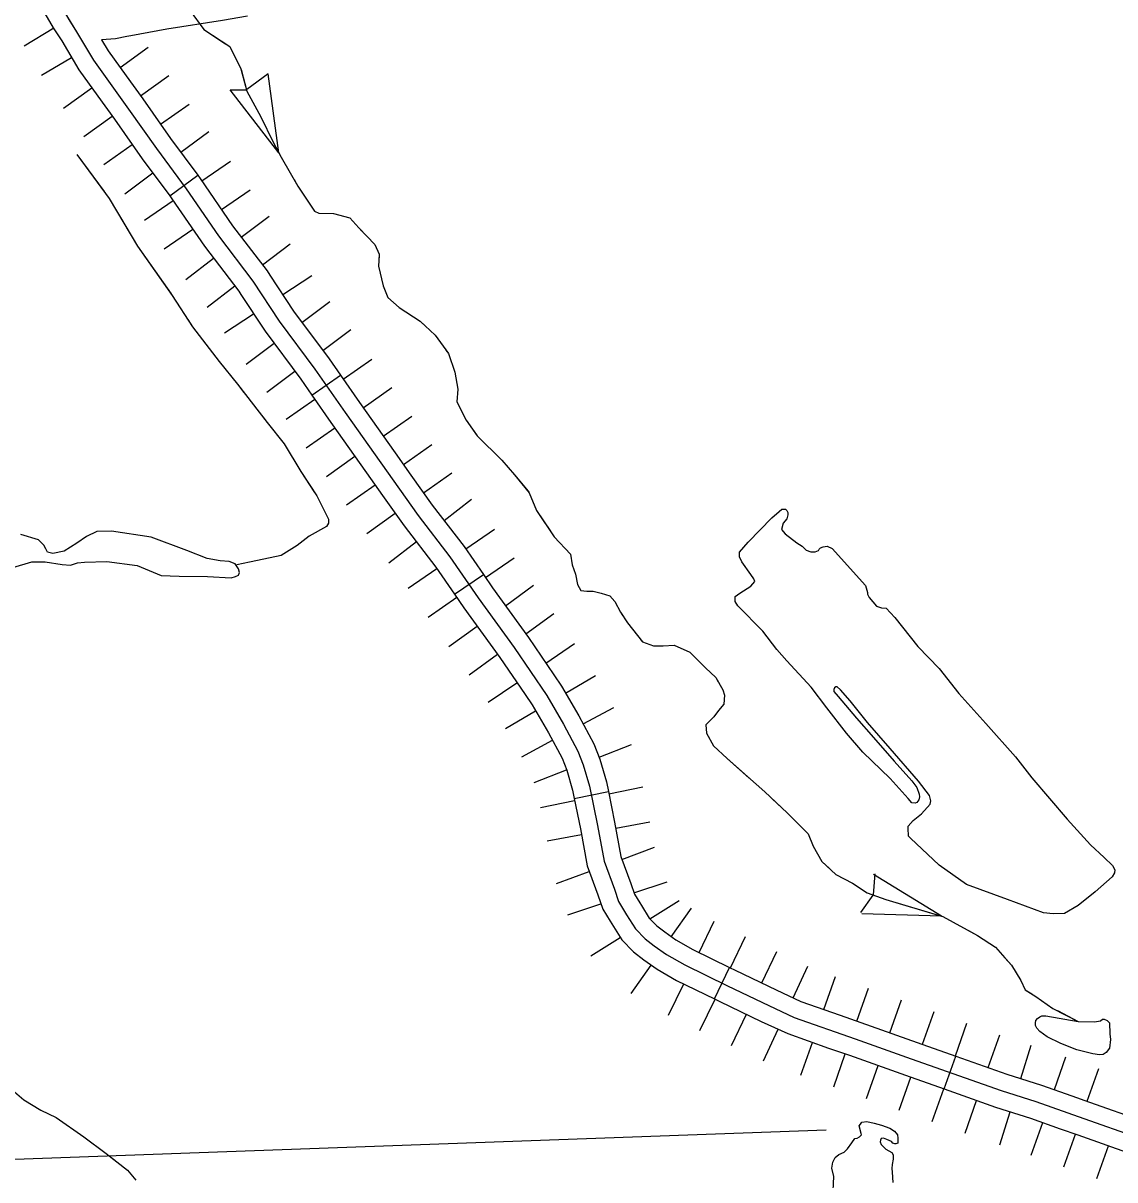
# Model space of a CAD drawing. Extents: x -117616 to 64730, y 54117 to 789866.
# Drawn here: x 63638.9 to 63732.9, y 54445.3 to 54544.9 of the extents above; entities that cross this region are included whole.
import ezdxf

# ---------------------------------------------------------------- set-up
doc = ezdxf.new("R2010")
doc.units = 0
for name, color, linetype in [('29', 7, 'Continuous'), ('35', 7, 'Continuous'), ('4', 7, 'Continuous'), ('43', 7, 'Continuous'), ('45', 7, 'Continuous')]:
    doc.layers.add(name, color=color, linetype=linetype)

msp = doc.modelspace()

# ---------------------------------------------------------------- linework, layer by layer
at = {"layer": '29'}
for p, q in [((63639.016, 54542.946), (63641.58, 54544.505)), ((63640.523, 54540.424), (63643.108, 54541.947)), ((63647.281, 54541.093), (63649.716, 54542.845)), ((63647.281, 54541.093), (63649.716, 54542.845)), ((63649.034, 54538.658), (63651.469, 54540.411)), ((63642.412, 54537.587), (63644.847, 54539.34)), ((63642.412, 54537.587), (63644.847, 54539.34)), ((63650.775, 54536.198), (63653.226, 54537.929)), ((63644.165, 54535.152), (63646.599, 54536.905)), ((63652.513, 54533.794), (63654.925, 54535.579)), ((63652.513, 54533.794), (63654.925, 54535.579)), ((63645.874, 54532.737), (63648.325, 54534.467)), ((63654.324, 54531.334), (63656.799, 54533.029)), ((63647.69, 54530.225), (63650.102, 54532.009)), ((63647.69, 54530.225), (63650.102, 54532.009)), ((63656.019, 54528.859), (63658.494, 54530.554)), ((63649.373, 54527.943), (63651.848, 54529.638)), ((63657.722, 54526.484), (63660.108, 54528.303)), ((63657.722, 54526.484), (63660.108, 54528.303)), ((63651.069, 54525.468), (63653.544, 54527.163)), ((63659.541, 54524.098), (63661.927, 54525.917)), ((63652.951, 54522.845), (63655.337, 54524.665)), ((63652.951, 54522.845), (63655.337, 54524.665)), ((63661.286, 54521.533), (63663.791, 54523.183)), ((63654.77, 54520.46), (63657.156, 54522.279)), ((63662.946, 54519.14), (63665.352, 54520.932)), ((63662.946, 54519.14), (63665.352, 54520.932)), ((63656.275, 54518.232), (63658.78, 54519.882)), ((63664.737, 54516.734), (63667.144, 54518.525)), ((63658.133, 54515.556), (63660.54, 54517.348)), ((63658.133, 54515.556), (63660.54, 54517.348)), ((63666.503, 54514.252), (63668.963, 54515.969)), ((63659.925, 54513.15), (63662.331, 54514.942)), ((63668.219, 54511.8), (63670.67, 54513.529)), ((63668.219, 54511.8), (63670.67, 54513.529)), ((63661.584, 54510.818), (63664.044, 54512.535)), ((63669.948, 54509.348), (63672.399, 54511.077)), ((63663.316, 54508.341), (63665.767, 54510.071)), ((63663.316, 54508.341), (63665.767, 54510.071)), ((63671.677, 54506.904), (63674.122, 54508.643)), ((63665.045, 54505.89), (63667.496, 54507.619)), ((63673.416, 54504.46), (63675.861, 54506.198)), ((63673.416, 54504.46), (63675.861, 54506.198)), ((63666.788, 54503.427), (63669.233, 54505.165)), ((63675.173, 54502.098), (63677.551, 54503.927)), ((63668.527, 54500.982), (63670.972, 54502.721)), ((63668.527, 54500.982), (63670.972, 54502.721)), ((63677.04, 54499.649), (63679.511, 54501.349)), ((63670.417, 54498.44), (63672.795, 54500.269)), ((63678.74, 54497.177), (63681.212, 54498.877)), ((63678.74, 54497.177), (63681.212, 54498.877)), ((63672.096, 54496.249), (63674.568, 54497.949)), ((63680.455, 54494.755), (63682.89, 54496.507)), ((63673.796, 54493.777), (63676.268, 54495.477)), ((63673.796, 54493.777), (63676.268, 54495.477)), ((63682.207, 54492.32), (63684.642, 54494.072)), ((63675.585, 54491.25), (63678.02, 54493.003)), ((63683.928, 54489.817), (63686.405, 54491.509)), ((63683.928, 54489.817), (63686.405, 54491.509)), ((63677.337, 54488.815), (63679.772, 54490.568)), ((63685.637, 54487.23), (63688.224, 54488.749)), ((63678.972, 54486.434), (63681.45, 54488.126)), ((63678.972, 54486.434), (63681.45, 54488.126)), ((63680.463, 54484.192), (63683.05, 54485.711)), ((63687.159, 54484.573), (63689.806, 54485.984)), ((63681.864, 54481.752), (63684.511, 54483.162)), ((63688.52, 54481.71), (63691.314, 54482.802)), ((63688.52, 54481.71), (63691.314, 54482.802)), ((63682.932, 54479.525), (63685.726, 54480.618)), ((63682.932, 54479.525), (63685.726, 54480.618)), ((63689.362, 54478.565), (63692.303, 54479.162)), ((63683.482, 54477.373), (63686.422, 54477.969)), ((63689.955, 54475.596), (63692.906, 54476.136)), ((63684.053, 54474.515), (63687.004, 54475.055)), ((63690.49, 54472.915), (63693.302, 54473.961)), ((63690.49, 54472.915), (63693.302, 54473.961)), ((63684.867, 54470.823), (63687.679, 54471.869)), ((63684.867, 54470.823), (63687.679, 54471.869)), ((63691.527, 54470.045), (63694.373, 54470.993)), ((63692.889, 54467.784), (63695.433, 54469.373)), ((63685.834, 54468.149), (63688.681, 54469.097)), ((63694.743, 54466.257), (63696.476, 54468.706)), ((63694.743, 54466.257), (63696.476, 54468.706)), ((63697.133, 54464.894), (63698.446, 54467.592)), ((63699.831, 54463.582), (63701.143, 54466.279)), ((63687.8, 54464.606), (63690.344, 54466.195)), ((63702.528, 54462.279), (63703.831, 54464.981)), ((63702.528, 54462.279), (63703.831, 54464.981)), ((63691.276, 54461.36), (63693.01, 54463.808)), ((63691.276, 54461.36), (63693.01, 54463.808)), ((63705.221, 54461.005), (63706.487, 54463.724)), ((63707.885, 54459.991), (63708.88, 54462.821)), ((63694.508, 54459.499), (63695.821, 54462.197)), ((63710.715, 54458.996), (63711.71, 54461.826)), ((63710.715, 54458.996), (63711.71, 54461.826)), ((63697.206, 54458.186), (63698.519, 54460.884)), ((63713.547, 54457.992), (63714.55, 54460.82)), ((63699.921, 54456.875), (63701.224, 54459.577)), ((63699.921, 54456.875), (63701.224, 54459.577)), ((63716.373, 54456.99), (63717.373, 54459.819)), ((63702.689, 54455.565), (63703.955, 54458.285)), ((63719.201, 54455.991), (63720.201, 54458.819)), ((63719.201, 54455.991), (63720.201, 54458.819)), ((63722.03, 54454.991), (63723.03, 54457.82)), ((63705.895, 54454.33), (63706.89, 54457.16)), ((63724.825, 54454.048), (63725.73, 54456.908)), ((63708.726, 54453.335), (63709.72, 54456.166)), ((63708.726, 54453.335), (63709.72, 54456.166)), ((63727.721, 54453.089), (63728.723, 54455.917)), ((63727.721, 54453.089), (63728.723, 54455.917)), ((63711.541, 54452.338), (63712.544, 54455.165)), ((63730.549, 54452.087), (63731.551, 54454.915)), ((63714.374, 54451.333), (63715.373, 54454.162)), ((63717.202, 54450.334), (63718.202, 54453.162)), ((63717.202, 54450.334), (63718.202, 54453.162)), ((63720.031, 54449.334), (63721.03, 54452.162)), ((63723.014, 54448.327), (63723.92, 54451.188)), ((63725.717, 54447.434), (63726.719, 54450.261)), ((63725.717, 54447.434), (63726.719, 54450.261)), ((63728.545, 54446.432), (63729.547, 54449.259)), ((63731.382, 54445.432), (63732.379, 54448.261))]:
    msp.add_line(p, q, dxfattribs=at)
msp.add_lwpolyline([(63641.303, 54547.847), (63643.542, 54544.165), (63644.989, 54541.71), (63648.011, 54537.512), (63650.413, 54534.11), (63652.969, 54530.657), (63655.754, 54526.591), (63658.719, 54522.703), (63660.993, 54519.25), (63664.06, 54515.132), (63666.666, 54511.398), (63669.733, 54507.05), (63672.953, 54502.523), (63675.688, 54498.968), (63678.115, 54495.438), (63681.208, 54491.141), (63684.019, 54487.023), (63685.475, 54484.542), (63686.702, 54482.241), (63687.162, 54481.064), (63687.699, 54479.222), (63688.389, 54475.821), (63688.951, 54472.752), (63689.845, 54470.347), (63690.203, 54469.273), (63690.893, 54468.148), (63691.66, 54466.92), (63692.503, 54466.076), (63693.27, 54465.462), (63694.317, 54464.72), (63695.902, 54463.825), (63699.582, 54462.035), (63703.134, 54460.321), (63705.332, 54459.298), (63710.571, 54457.457), (63715.401, 54455.743), (63723.144, 54453.006), (63726.134, 54452.06), (63730.248, 54450.602), (63734.823, 54448.991)], dxfattribs=at)
at = {"layer": '35'}
for points in [[(63725.783, 54479.942), (63728.833, 54476.38), (63730.839, 54474.175), (63731.997, 54473.072), (63732.731, 54472.394), (63732.929, 54472.026), (63732.901, 54471.744), (63732.703, 54471.404), (63731.234, 54470.132), (63729.765, 54468.945), (63728.607, 54468.266), (63727.619, 54468.21), (63726.799, 54468.323), (63723.692, 54469.454), (63720.162, 54470.754), (63717.817, 54472.422), (63715.331, 54474.74), (63715.162, 54474.91), (63715.162, 54475.108), (63715.134, 54475.39), (63715.134, 54475.758), (63715.557, 54476.267), (63716.292, 54476.832), (63717.026, 54477.652), (63717.083, 54477.963), (63716.97, 54478.415), (63716.038, 54479.659), (63713.573, 54482.463), (63711.644, 54484.684), (63710.129, 54486.573), (63709.3, 54487.508), (63709.03, 54487.757), (63708.905, 54487.757), (63708.802, 54487.674), (63708.739, 54487.528), (63708.739, 54487.362), (63709.113, 54486.926), (63710.689, 54485.058), (63712.141, 54483.418), (63713.925, 54481.362), (63715.461, 54479.681), (63715.875, 54479.099), (63716.083, 54478.518), (63716.104, 54478.31), (63716.062, 54478.04), (63715.896, 54477.812), (63715.751, 54477.75), (63715.44, 54477.791), (63715.129, 54478.144), (63713.573, 54479.867), (63711.229, 54482.151), (63709.818, 54483.791), (63708.138, 54485.971), (63706.789, 54487.736), (63704.694, 54490.02), (63703.828, 54490.984), (63702.62, 54492.553), (63700.483, 54494.733), (63700.234, 54495.106), (63700.234, 54495.335), (63700.255, 54495.542), (63700.649, 54495.833), (63701.603, 54496.435), (63701.935, 54496.85), (63701.852, 54497.079), (63701.583, 54497.432), (63700.815, 54498.532), (63700.628, 54498.947), (63700.608, 54499.362), (63701.354, 54500.234), (63703.387, 54502.331), (63704.03, 54502.85), (63704.265, 54503.065), (63704.578, 54503.065), (63704.703, 54502.94), (63704.786, 54502.773), (63704.765, 54502.585), (63704.682, 54502.23), (63704.369, 54501.855), (63704.244, 54501.312), (63704.536, 54500.936), (63705.558, 54500.164), (63706.016, 54499.893), (63706.35, 54499.538), (63706.767, 54499.392), (63707.142, 54499.392), (63707.413, 54499.518), (63707.476, 54499.622), (63707.601, 54499.726), (63707.83, 54499.81), (63708.164, 54499.872), (63708.581, 54499.664), (63711.458, 54496.492), (63711.625, 54495.887), (63711.625, 54495.741), (63711.771, 54495.469), (63712.396, 54494.718), (63712.834, 54494.572), (63713.251, 54494.53), (63713.981, 54493.737), (63715.982, 54491.233)], [(63638.056, 54498.031), (63639.673, 54498.529), (63640.842, 54498.529), (63642.284, 54498.305), (63643.006, 54498.23), (63643.628, 54498.454), (63644.225, 54498.504), (63646.14, 54498.554), (63648.752, 54498.205), (63650.816, 54497.359), (63652.359, 54497.309), (63654.796, 54497.259), (63656.861, 54497.16), (63657.234, 54497.259), (63657.483, 54497.384), (63657.557, 54497.608), (63657.483, 54497.931), (63657.184, 54498.355), (63656.687, 54498.554), (63655.891, 54498.629), (63654.771, 54498.803), (63653.03, 54499.5), (63649.946, 54500.645), (63646.538, 54501.168), (63645.294, 54501.143), (63644.399, 54500.72), (63643.553, 54500.147), (63642.483, 54499.45), (63641.489, 54499.251), (63641.041, 54499.375), (63640.892, 54499.649), (63640.717, 54499.973), (63640.27, 54500.421), (63638.727, 54500.894)], [(63715.982, 54491.233), (63717.796, 54489.335), (63719.485, 54487.185), (63721.82, 54484.619), (63724.364, 54481.739), (63725.783, 54479.942)], [(63726.997, 54459.434), (63729.764, 54458.956), (63731.184, 54458.927), (63731.691, 54459.014), (63731.865, 54459.159), (63732.024, 54459.159), (63732.271, 54459.043), (63732.459, 54458.84), (63732.459, 54458.492), (63732.502, 54458.231), (63732.502, 54457.883), (63732.56, 54457.404), (63732.459, 54456.65), (63732.184, 54456.274), (63731.937, 54456.114), (63731.619, 54456.085), (63731.039, 54456.158), (63729.663, 54456.52), (63728.287, 54457.056), (63727.099, 54457.622), (63726.461, 54458.086), (63726.215, 54458.376), (63726.099, 54458.622), (63726.085, 54458.84), (63726.114, 54459.028), (63726.259, 54459.217), (63726.461, 54459.362), (63726.65, 54459.434), (63726.997, 54459.434)], [(63711.102, 54449.324), (63710.921, 54449.962), (63711.024, 54450.118), (63711.154, 54450.273), (63711.569, 54450.351), (63712.218, 54450.196), (63712.841, 54450.04), (63713.567, 54449.78), (63713.956, 54449.52), (63714.216, 54449.209), (63714.242, 54448.897), (63714.242, 54448.767), (63714.242, 54448.482), (63714.086, 54448.43), (63713.982, 54448.43), (63713.827, 54448.482), (63713.697, 54448.612), (63713.308, 54448.793), (63713.022, 54448.897), (63712.815, 54448.871), (63712.763, 54448.741), (63712.737, 54448.586), (63712.815, 54448.352), (63713.204, 54447.962), (63713.727, 54447.683), (63713.846, 54447.463), (63713.846, 54447.09), (63713.761, 54446.633), (63713.727, 54446.312), (63713.744, 54445.99), (63713.829, 54445.093)], [(63708.653, 54443.772), (63708.737, 54445.617), (63708.568, 54446.328), (63708.653, 54446.836), (63708.856, 54447.243), (63709.16, 54447.497), (63709.617, 54447.717), (63709.904, 54447.988), (63710.277, 54448.496), (63710.53, 54448.885), (63710.752, 54448.897), (63710.946, 54449.021), (63711.117, 54449.192), (63711.102, 54449.324)]]:
    msp.add_lwpolyline(points, dxfattribs=at)
at = {"layer": '4'}
msp.add_lwpolyline([(63708.07, 54449.599), (63633.419, 54446.909), (63570.576, 54444.836)], dxfattribs=at)
at = {"layer": '43'}
for p, q in [((63660.047, 54540.544), (63658.195, 54539.195)), ((63660.96, 54533.741), (63660.047, 54540.544)), ((63656.768, 54539.176), (63658.178, 54539.177)), ((63660.96, 54533.741), (63656.768, 54539.176)), ((63712.277, 54471.681), (63712.118, 54469.862)), ((63717.996, 54468.035), (63712.141, 54471.618)), ((63711.062, 54468.342), (63712.11, 54469.839)), ((63717.996, 54468.035), (63711.134, 54468.211))]:
    msp.add_line(p, q, dxfattribs=at)
for points in [[(63653.329, 54545.972), (63654.491, 54544.358), (63656.741, 54542.894), (63657.678, 54540.981), (63658.203, 54539.067), (63659.403, 54536.853), (63660.453, 54534.676), (63661.165, 54533.363), (63662.59, 54530.886), (63663.678, 54529.235), (63664.015, 54528.71), (63664.39, 54528.559), (63665.665, 54528.522), (63667.052, 54528.147), (63667.84, 54527.284), (63669.227, 54525.858), (63669.602, 54525.032), (63669.527, 54523.981), (63669.949, 54522.281), (63670.345, 54521.29), (63671.307, 54520.44), (63673.118, 54519.25), (63674.42, 54518.032), (63675.552, 54516.456), (63676.099, 54514.85), (63676.354, 54513.39), (63676.281, 54512.295), (63677.084, 54510.726), (63678.032, 54509.375), (63680.147, 54507.295), (63681.241, 54506.017), (63682.517, 54504.484), (63683.137, 54502.951), (63684.669, 54500.689), (63686.055, 54499.192), (63686.201, 54498.28), (63686.492, 54497.477), (63686.675, 54496.564), (63686.966, 54496.053), (63687.477, 54496.017), (63688.024, 54496.017), (63688.717, 54495.834), (63689.446, 54495.615), (63689.884, 54495.104), (63690.358, 54494.192), (63690.978, 54493.279), (63692.254, 54491.637), (63693.202, 54491.308), (63694.041, 54491.308), (63694.989, 54491.345), (63696.339, 54490.761), (63697.688, 54489.411), (63698.563, 54488.571), (63699.183, 54487.513), (63699.329, 54487.038), (63699.256, 54486.272), (63698.818, 54485.724), (63698.417, 54485.177), (63697.724, 54484.483), (63697.761, 54483.79), (63698.381, 54482.695), (63699.548, 54481.6), (63702.794, 54478.717), (63704.726, 54476.928), (63706.513, 54475.103), (63706.951, 54474.045), (63707.717, 54472.731), (63708.92, 54471.599), (63710.342, 54470.869), (63711.619, 54470.03), (63713.223, 54469.446), (63718.108, 54468.002), (63721.118, 54466.368), (63722.649, 54465.347), (63724.027, 54463.815), (63724.843, 54462.487), (63725.2, 54461.67), (63726.119, 54461.108), (63727.598, 54460.087), (63729.764, 54458.956)], [(63654.148, 54544.835), (63654.491, 54544.358), (63656.367, 54543.138)], [(63657.695, 54540.92), (63658.203, 54539.067), (63659.403, 54536.853), (63660.453, 54534.676), (63660.96, 54533.741)], [(63643.564, 54533.614), (63646.334, 54529.824), (63648.789, 54525.718), (63651.769, 54521.472), (63653.523, 54518.769), (63655.802, 54515.787), (63657.38, 54513.821), (63659.939, 54510.523), (63661.412, 54508.698), (63662.85, 54506.311), (63664.217, 54504.206), (63665.024, 54502.591), (63665.234, 54502.205), (63665.234, 54501.854), (63665.059, 54501.574), (63663.551, 54500.731), (63662.534, 54499.924), (63661.167, 54499.082), (63657.345, 54498.275)], [(63643.564, 54533.614), (63645.901, 54530.417)], [(63662.267, 54531.448), (63662.59, 54530.886), (63663.678, 54529.235), (63664.015, 54528.71), (63664.39, 54528.559), (63665.665, 54528.522), (63667.052, 54528.147), (63667.84, 54527.284), (63668.109, 54527.007)], [(63647.312, 54528.188), (63648.789, 54525.718), (63651.685, 54521.591)], [(63669.593, 54524.903), (63669.527, 54523.981), (63669.949, 54522.281), (63670.345, 54521.29), (63671.307, 54520.44), (63673.118, 54519.25), (63673.648, 54518.754)], [(63653.127, 54519.38), (63653.523, 54518.769), (63655.802, 54515.787), (63657.38, 54513.821), (63657.943, 54513.096)], [(63675.343, 54516.746), (63675.552, 54516.456), (63676.099, 54514.85), (63676.354, 54513.39), (63676.281, 54512.295), (63677.084, 54510.726), (63677.959, 54509.478)], [(63659.561, 54511.01), (63659.939, 54510.523), (63661.412, 54508.698), (63662.85, 54506.311), (63664.033, 54504.49)], [(63679.824, 54507.612), (63680.147, 54507.295), (63681.241, 54506.017), (63682.409, 54504.615)], [(63682.409, 54504.615), (63682.517, 54504.484), (63683.137, 54502.951), (63684.335, 54501.182)], [(63665.234, 54502.148), (63665.234, 54501.854), (63665.059, 54501.574), (63663.551, 54500.731), (63662.534, 54499.924), (63661.167, 54499.082), (63658.56, 54498.532)], [(63686.055, 54499.187), (63686.201, 54498.28), (63686.492, 54497.477), (63686.675, 54496.564), (63686.966, 54496.053), (63687.477, 54496.017), (63688.024, 54496.017), (63688.717, 54495.834), (63689.446, 54495.615), (63689.884, 54495.104), (63690.358, 54494.192), (63690.577, 54493.87)], [(63692.16, 54491.758), (63692.254, 54491.637), (63693.202, 54491.308), (63694.041, 54491.308), (63694.989, 54491.345), (63696.339, 54490.761), (63697.688, 54489.411), (63698.563, 54488.571), (63698.757, 54488.24)], [(63698.925, 54485.857), (63698.818, 54485.724), (63698.417, 54485.177), (63697.724, 54484.483), (63697.761, 54483.79), (63698.381, 54482.695), (63699.548, 54481.6), (63701.445, 54479.915)], [(63703.407, 54478.149), (63704.726, 54476.928), (63706.513, 54475.103), (63706.951, 54474.045), (63707.717, 54472.731), (63708.374, 54472.113)], [(63710.586, 54470.709), (63711.619, 54470.03), (63713.223, 54469.446), (63717.996, 54468.035)], [(63720.325, 54466.798), (63721.118, 54466.368), (63722.649, 54465.347), (63723.463, 54464.441)], [(63723.463, 54464.441), (63724.027, 54463.815), (63724.843, 54462.487), (63725.2, 54461.67), (63725.769, 54461.322)], [(63727.982, 54459.887), (63729.764, 54458.956)], [(63637.981, 54453.071), (63639.001, 54452.2), (63640.469, 54451.328), (63641.787, 54450.681), (63644.175, 54449.038), (63646.09, 54447.594), (63647.931, 54446.15), (63648.627, 54445.304)], [(63640.273, 54451.445), (63640.469, 54451.328), (63641.787, 54450.681), (63644.175, 54449.038), (63646.09, 54447.594), (63646.819, 54447.022)]]:
    msp.add_lwpolyline(points, dxfattribs=at)
at = {"layer": '45'}
for p, q in [((63651.555, 54530.045), (63653.967, 54531.83)), ((63663.794, 54512.893), (63666.254, 54514.61)), ((63676.089, 54495.738), (63678.56, 54497.438)), ((63686.383, 54478.162), (63689.323, 54478.758)), ((63698.45, 54460.918), (63699.762, 54463.615)), ((63718.243, 54453.148), (63719.242, 54455.976))]:
    msp.add_line(p, q, dxfattribs=at)
for points in [[(63639.694, 54547.703), (63641.526, 54544.514), (63642.266, 54543.375), (63643.731, 54540.889), (63645.363, 54538.623)], [(63642.806, 54545.296), (63643.542, 54544.165), (63644.989, 54541.71), (63648.011, 54537.512), (63650.413, 54534.11), (63652.969, 54530.657), (63655.754, 54526.591), (63658.719, 54522.703), (63660.993, 54519.25), (63664.06, 54515.132), (63666.666, 54511.398), (63669.733, 54507.05), (63672.953, 54502.523), (63675.688, 54498.968), (63678.115, 54495.438), (63681.208, 54491.141), (63684.019, 54487.023), (63685.475, 54484.542), (63686.702, 54482.241), (63687.162, 54481.064), (63687.699, 54479.222), (63688.389, 54475.821), (63688.951, 54472.752), (63689.845, 54470.347), (63690.203, 54469.273), (63690.893, 54468.148), (63691.66, 54466.92), (63692.503, 54466.076), (63693.27, 54465.462), (63694.317, 54464.72), (63695.902, 54463.825), (63699.582, 54462.035), (63703.134, 54460.321), (63705.332, 54459.298), (63710.571, 54457.457), (63715.401, 54455.743), (63723.144, 54453.006), (63726.134, 54452.06), (63730.248, 54450.602), (63734.823, 54448.991)], [(63658.249, 54545.496), (63656.115, 54545.149), (63651.3, 54544.38), (63648.22, 54543.814), (63647.878, 54543.749)], [(63647.878, 54543.749), (63646.886, 54543.559), (63645.687, 54543.479)], [(63645.687, 54543.479), (63646.246, 54542.531), (63647.798, 54540.376)], [(63647.798, 54540.376), (63649.232, 54538.383), (63651.629, 54534.989), (63653.967, 54531.83)], [(63645.363, 54538.623), (63646.79, 54536.641), (63649.198, 54533.231), (63651.555, 54530.045)], [(63653.967, 54531.83), (63654.191, 54531.528), (63656.97, 54527.47), (63659.943, 54523.571), (63660.188, 54523.2)], [(63651.556, 54530.045), (63651.747, 54529.787), (63654.538, 54525.711), (63657.495, 54521.835), (63657.682, 54521.55)], [(63660.188, 54523.2), (63662.222, 54520.111), (63665.277, 54516.01), (63666.254, 54514.61)], [(63657.682, 54521.55), (63659.764, 54518.389), (63662.843, 54514.255), (63663.794, 54512.893)], [(63666.254, 54514.61), (63667.894, 54512.26), (63670.957, 54507.917), (63672.329, 54505.989)], [(63663.794, 54512.893), (63665.439, 54510.536), (63668.509, 54506.183), (63669.884, 54504.25)], [(63672.329, 54505.989), (63674.159, 54503.415), (63676.901, 54499.851), (63678.561, 54497.438)], [(63669.884, 54504.25), (63671.747, 54501.631), (63674.474, 54498.085), (63676.089, 54495.738)], [(63678.56, 54497.438), (63679.342, 54496.301), (63682.436, 54492.002), (63684.629, 54488.79)], [(63676.089, 54495.738), (63676.889, 54494.575), (63679.979, 54490.28), (63682.151, 54487.099)], [(63684.629, 54488.79), (63685.286, 54487.827), (63686.785, 54485.275), (63688.067, 54482.868), (63688.583, 54481.548), (63689.156, 54479.582), (63689.323, 54478.758)], [(63682.151, 54487.099), (63682.751, 54486.22), (63684.166, 54483.81), (63685.337, 54481.613), (63685.741, 54480.58), (63686.241, 54478.863), (63686.383, 54478.162)], [(63689.323, 54478.758), (63689.862, 54476.105), (63690.403, 54473.151), (63691.26, 54470.846), (63691.572, 54469.91), (63692.03, 54469.162)], [(63686.383, 54478.162), (63686.916, 54475.536), (63687.499, 54472.352), (63688.43, 54469.849), (63688.834, 54468.636), (63689.473, 54467.594)], [(63692.03, 54469.162), (63692.169, 54468.937), (63692.842, 54467.859), (63693.505, 54467.195), (63694.173, 54466.661), (63695.122, 54465.989), (63696.6, 54465.154), (63699.762, 54463.615)], [(63689.473, 54467.594), (63689.617, 54467.358), (63690.478, 54465.981), (63691.501, 54464.957), (63692.367, 54464.264), (63693.513, 54463.452), (63695.204, 54462.497), (63698.45, 54460.918)], [(63699.762, 54463.615), (63700.236, 54463.385), (63703.777, 54461.677), (63705.898, 54460.689), (63709.285, 54459.499)], [(63698.45, 54460.918), (63698.928, 54460.685), (63702.492, 54458.966), (63704.765, 54457.907), (63708.29, 54456.668)], [(63709.285, 54459.499), (63711.07, 54458.871), (63715.901, 54457.157), (63719.242, 54455.976)], [(63708.29, 54456.668), (63710.071, 54456.042), (63714.9, 54454.329), (63718.243, 54453.148)], [(63719.242, 54455.976), (63723.62, 54454.429), (63726.611, 54453.482), (63729.232, 54452.553)], [(63718.243, 54453.148), (63722.668, 54451.584), (63725.657, 54450.638), (63728.23, 54449.726)], [(63729.232, 54452.553), (63730.748, 54452.016), (63735.306, 54450.411), (63736.87, 54449.898), (63737.954, 54449.37), (63738.962, 54448.79), (63739.182, 54448.689)], [(63728.23, 54449.726), (63729.749, 54449.188), (63734.34, 54447.571), (63735.741, 54447.111), (63736.547, 54446.718), (63737.583, 54446.122), (63737.926, 54445.964)]]:
    msp.add_lwpolyline(points, dxfattribs=at)

doc.saveas('drawing.dxf')
